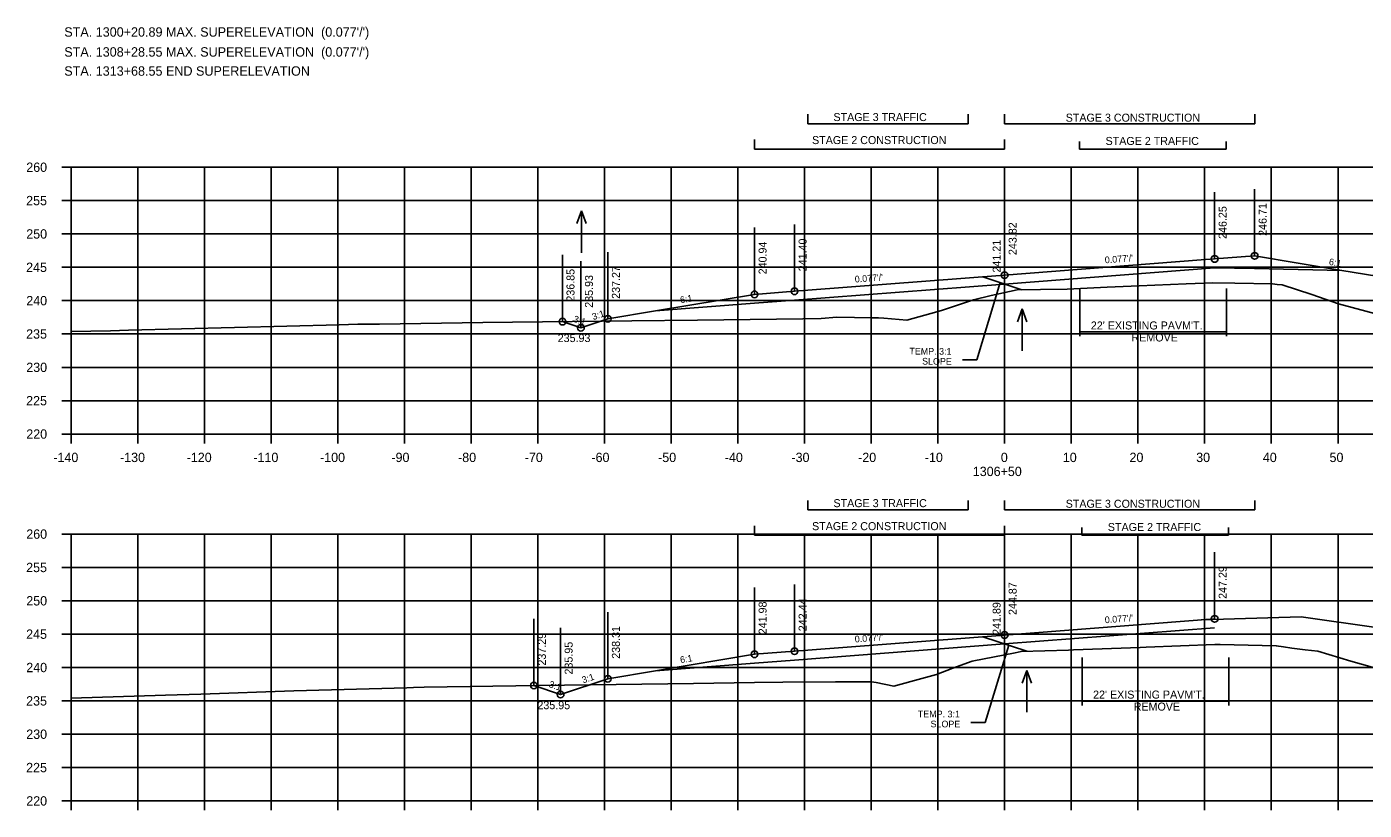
# Model space of a CAD drawing. Extents: x 1342547 to 1344156, y -1532351 to -1517216.
# Drawn here: x 1342556.2 to 1342756.8, y -1518617.5 to -1518500.1 of the extents above; entities that cross this region are included whole.
import ezdxf

# ---------------------------------------------------------------- set-up
doc = ezdxf.new("R2010")
doc.units = 0
for name, color, linetype in [('R_Alt Surface', 7, 'Continuous'), ('R_Axis', 7, 'Continuous'), ('R_Axis Annot', 7, 'Continuous'), ('R_Border Notes', 7, 'Continuous'), ('R_Draft', 7, 'Continuous'), ('R_Drive', 7, 'Continuous'), ('R_Exist Surface', 7, 'Continuous'), ('R_Fin Surface', 7, 'Continuous'), ('R_Grid', 7, 'Continuous'), ('R_No Plot', 7, 'Continuous'), ('R_Water', 7, 'Continuous'), ('R_Water Annot', 7, 'Continuous'), ('R_Xsect Elev', 7, 'Continuous'), ('R_Xsect Slope', 7, 'Continuous')]:
    doc.layers.add(name, color=color, linetype=linetype)

msp = doc.modelspace()

# ---------------------------------------------------------------- linework, layer by layer
at = {"layer": 'R_Alt Surface'}
for p, q in [((1342734.37, -1518536.21), (1342702.87, -1518538.64)), ((1342734.37, -1518590.17), (1342702.87, -1518592.6))]:
    msp.add_line(p, q, dxfattribs=at)
for points in [[(1342740.37, -1518536.33), (1342734.37, -1518536.21)], [(1342740.37, -1518536.33), (1342753.42, -1518536.59)], [(1342665.37, -1518541.52), (1342671.37, -1518541.06), (1342702.87, -1518538.64)], [(1342650.5, -1518542.67), (1342665.37, -1518541.52)], [(1342665.37, -1518595.48), (1342671.37, -1518595.02), (1342702.87, -1518592.6)], [(1342650.5, -1518596.63), (1342665.37, -1518595.48)]]:
    msp.add_lwpolyline(points, dxfattribs=at)
at = {"layer": 'R_Axis'}
for p, q in [((1342561.47, -1518521.13), (1342562.87, -1518521.13)), ((1342562.87, -1518561.13), (1342562.87, -1518521.13)), ((1342561.47, -1518526.13), (1342562.87, -1518526.13)), ((1342561.47, -1518531.13), (1342562.87, -1518531.13)), ((1342561.47, -1518536.13), (1342562.87, -1518536.13)), ((1342561.47, -1518541.13), (1342562.87, -1518541.13)), ((1342561.47, -1518546.13), (1342562.87, -1518546.13)), ((1342561.47, -1518551.13), (1342562.87, -1518551.13)), ((1342561.47, -1518556.13), (1342562.87, -1518556.13)), ((1342561.47, -1518561.13), (1342562.87, -1518561.13)), ((1342562.87, -1518561.13), (1342842.87, -1518561.13)), ((1342562.87, -1518562.53), (1342562.87, -1518561.13)), ((1342572.87, -1518562.53), (1342572.87, -1518561.13)), ((1342582.87, -1518562.53), (1342582.87, -1518561.13)), ((1342592.87, -1518562.53), (1342592.87, -1518561.13)), ((1342602.87, -1518562.53), (1342602.87, -1518561.13)), ((1342612.87, -1518562.53), (1342612.87, -1518561.13)), ((1342622.87, -1518562.53), (1342622.87, -1518561.13)), ((1342632.87, -1518562.53), (1342632.87, -1518561.13)), ((1342642.87, -1518562.53), (1342642.87, -1518561.13)), ((1342652.87, -1518562.53), (1342652.87, -1518561.13)), ((1342662.87, -1518562.53), (1342662.87, -1518561.13)), ((1342672.87, -1518562.53), (1342672.87, -1518561.13)), ((1342682.87, -1518562.53), (1342682.87, -1518561.13)), ((1342692.87, -1518562.53), (1342692.87, -1518561.13)), ((1342702.87, -1518562.53), (1342702.87, -1518561.13)), ((1342712.87, -1518562.53), (1342712.87, -1518561.13)), ((1342722.87, -1518562.53), (1342722.87, -1518561.13)), ((1342732.87, -1518562.53), (1342732.87, -1518561.13)), ((1342742.87, -1518562.53), (1342742.87, -1518561.13)), ((1342752.87, -1518562.53), (1342752.87, -1518561.13)), ((1342561.47, -1518576.13), (1342562.87, -1518576.13)), ((1342562.87, -1518616.13), (1342562.87, -1518576.13)), ((1342561.47, -1518581.13), (1342562.87, -1518581.13)), ((1342561.47, -1518586.13), (1342562.87, -1518586.13)), ((1342561.47, -1518591.13), (1342562.87, -1518591.13)), ((1342561.47, -1518596.13), (1342562.87, -1518596.13)), ((1342561.47, -1518601.13), (1342562.87, -1518601.13)), ((1342561.47, -1518606.13), (1342562.87, -1518606.13)), ((1342561.47, -1518611.13), (1342562.87, -1518611.13)), ((1342561.47, -1518616.13), (1342562.87, -1518616.13)), ((1342562.87, -1518616.13), (1342842.87, -1518616.13)), ((1342562.87, -1518617.53), (1342562.87, -1518616.13)), ((1342572.87, -1518617.53), (1342572.87, -1518616.13)), ((1342582.87, -1518617.53), (1342582.87, -1518616.13)), ((1342592.87, -1518617.53), (1342592.87, -1518616.13)), ((1342602.87, -1518617.53), (1342602.87, -1518616.13)), ((1342612.87, -1518617.53), (1342612.87, -1518616.13)), ((1342622.87, -1518617.53), (1342622.87, -1518616.13)), ((1342632.87, -1518617.53), (1342632.87, -1518616.13)), ((1342642.87, -1518617.53), (1342642.87, -1518616.13)), ((1342652.87, -1518617.53), (1342652.87, -1518616.13)), ((1342662.87, -1518617.53), (1342662.87, -1518616.13)), ((1342672.87, -1518617.53), (1342672.87, -1518616.13)), ((1342682.87, -1518617.53), (1342682.87, -1518616.13)), ((1342692.87, -1518617.53), (1342692.87, -1518616.13)), ((1342702.87, -1518617.53), (1342702.87, -1518616.13)), ((1342712.87, -1518617.53), (1342712.87, -1518616.13)), ((1342722.87, -1518617.53), (1342722.87, -1518616.13)), ((1342732.87, -1518617.53), (1342732.87, -1518616.13)), ((1342742.87, -1518617.53), (1342742.87, -1518616.13)), ((1342752.87, -1518617.53), (1342752.87, -1518616.13))]:
    msp.add_line(p, q, dxfattribs=at)
at = {"layer": 'R_Draft'}
for p, q in [((1342673.38, -1518514.62), (1342673.38, -1518513.19)), ((1342697.38, -1518514.62), (1342697.38, -1518513.19)), ((1342702.87, -1518514.62), (1342702.87, -1518513.19)), ((1342740.38, -1518514.62), (1342740.38, -1518513.19)), ((1342697.38, -1518514.62), (1342673.38, -1518514.62)), ((1342740.38, -1518514.62), (1342702.87, -1518514.62)), ((1342665.37, -1518518.42), (1342665.37, -1518516.99)), ((1342702.87, -1518518.42), (1342702.87, -1518516.99)), ((1342714.11, -1518518.42), (1342714.11, -1518517.27)), ((1342736.11, -1518518.42), (1342736.11, -1518517.27)), ((1342702.87, -1518518.42), (1342665.37, -1518518.42)), ((1342736.11, -1518518.42), (1342714.11, -1518518.42)), ((1342699.62, -1518537.55), (1342705.47, -1518539.51)), ((1342714.16, -1518539.29), (1342714.16, -1518546.48)), ((1342736.17, -1518539.29), (1342736.17, -1518546.48)), ((1342714.16, -1518545.81), (1342736.17, -1518545.81)), ((1342673.38, -1518572.5), (1342673.38, -1518571.07)), ((1342697.38, -1518572.5), (1342697.38, -1518571.07)), ((1342702.87, -1518572.5), (1342702.87, -1518571.07)), ((1342740.38, -1518572.5), (1342740.38, -1518571.07)), ((1342697.38, -1518572.5), (1342673.38, -1518572.5)), ((1342740.38, -1518572.5), (1342702.87, -1518572.5)), ((1342665.37, -1518576.3), (1342665.37, -1518574.87)), ((1342702.87, -1518576.3), (1342702.87, -1518574.87)), ((1342714.44, -1518576.3), (1342714.44, -1518575.15)), ((1342736.44, -1518576.3), (1342736.44, -1518575.15)), ((1342702.87, -1518576.3), (1342665.37, -1518576.3)), ((1342736.44, -1518576.3), (1342714.44, -1518576.3)), ((1342699.62, -1518591.51), (1342706.18, -1518593.7)), ((1342714.5, -1518594.63), (1342714.5, -1518601.83)), ((1342736.5, -1518594.63), (1342736.5, -1518601.83)), ((1342714.5, -1518601.16), (1342736.5, -1518601.16))]:
    msp.add_line(p, q, dxfattribs=at)
at = {"layer": 'R_Drive'}
msp.add_lwpolyline([(1342732.37, -1518588.99), (1342747.36, -1518588.53), (1342828.51, -1518600.07)], dxfattribs=at)
at = {"layer": 'R_Exist Surface'}
for points in [[(1342562.87, -1518545.74), (1342568.75, -1518545.64), (1342571.49, -1518545.57), (1342587.37, -1518545.18), (1342603.06, -1518544.77), (1342605.86, -1518544.68), (1342609.12, -1518544.64), (1342624.62, -1518544.41), (1342646.98, -1518544.17), (1342656.82, -1518544.08), (1342672.59, -1518543.88), (1342675.36, -1518543.8), (1342677.69, -1518543.61), (1342683, -1518543.69), (1342683.94, -1518543.71), (1342684.77, -1518543.75), (1342688.21, -1518544.06), (1342692.71, -1518542.79), (1342693.54, -1518542.55), (1342694.43, -1518542.24), (1342698.22, -1518541), (1342700.86, -1518540.34), (1342704.73, -1518539.52), (1342708.23, -1518539.45), (1342712.23, -1518539.4), (1342718.25, -1518539.12), (1342723.04, -1518538.89), (1342730.1, -1518538.63), (1342734.09, -1518538.48), (1342737.4, -1518538.53), (1342743.04, -1518538.63), (1342743.77, -1518538.72), (1342744.51, -1518538.75), (1342748.96, -1518540.22), (1342752.96, -1518541.61), (1342759.09, -1518543.28)], [(1342562.87, -1518600.75), (1342577.02, -1518600.29), (1342582.34, -1518600.12), (1342596.27, -1518599.64), (1342613.22, -1518599.16), (1342614.21, -1518599.13), (1342615.83, -1518599.09), (1342633, -1518598.83), (1342656.19, -1518598.52), (1342665.34, -1518598.38), (1342669.61, -1518598.34), (1342677.51, -1518598.26), (1342680.84, -1518598.28), (1342682.9, -1518598.28), (1342683.6, -1518598.38), (1342686.23, -1518598.91), (1342690.47, -1518597.76), (1342692.64, -1518597.18), (1342695.09, -1518596.21), (1342698, -1518595.16), (1342704.44, -1518593.94), (1342705.34, -1518593.73), (1342712.43, -1518593.52), (1342713.18, -1518593.5), (1342723.2, -1518593.11), (1342724.08, -1518593.07), (1342734.38, -1518592.68), (1342734.82, -1518592.67), (1342735.2, -1518592.67), (1342743.61, -1518592.86), (1342744.71, -1518593.05), (1342745.93, -1518593.21), (1342747.95, -1518593.46), (1342749.86, -1518593.67), (1342754.79, -1518595.2), (1342759.61, -1518596.53)]]:
    msp.add_lwpolyline(points, dxfattribs=at)
at = {"layer": 'R_Fin Surface'}
for points in [[(1342636.56, -1518544.28), (1342639.33, -1518545.2), (1342643.37, -1518543.86), (1342650.5, -1518542.67), (1342665.37, -1518540.19), (1342671.37, -1518539.73), (1342673.37, -1518539.58), (1342702.87, -1518537.3), (1342732.37, -1518535.03), (1342734.37, -1518534.88), (1342740.37, -1518534.42), (1342753.42, -1518536.59), (1342762.37, -1518538.08), (1342789.44, -1518547.11), (1342799.82, -1518543.65)], [(1342632.27, -1518598.84), (1342636.28, -1518600.18), (1342643.37, -1518597.82), (1342650.5, -1518596.63), (1342665.37, -1518594.15), (1342671.37, -1518593.69), (1342673.37, -1518593.53), (1342702.87, -1518591.26), (1342734.37, -1518588.84)]]:
    msp.add_lwpolyline(points, dxfattribs=at)
at = {"layer": 'R_Grid'}
for p, q in [((1342562.87, -1518521.13), (1342842.87, -1518521.13)), ((1342562.87, -1518561.13), (1342562.87, -1518521.13)), ((1342572.87, -1518561.13), (1342572.87, -1518521.13)), ((1342582.87, -1518561.13), (1342582.87, -1518521.13)), ((1342592.87, -1518561.13), (1342592.87, -1518521.13)), ((1342602.87, -1518561.13), (1342602.87, -1518521.13)), ((1342612.87, -1518561.13), (1342612.87, -1518521.13)), ((1342622.87, -1518561.13), (1342622.87, -1518521.13)), ((1342632.87, -1518561.13), (1342632.87, -1518521.13)), ((1342642.87, -1518561.13), (1342642.87, -1518521.13)), ((1342652.87, -1518561.13), (1342652.87, -1518521.13)), ((1342662.87, -1518561.13), (1342662.87, -1518521.13)), ((1342672.87, -1518561.13), (1342672.87, -1518521.13)), ((1342682.87, -1518561.13), (1342682.87, -1518521.13)), ((1342692.87, -1518561.13), (1342692.87, -1518521.13)), ((1342702.87, -1518561.13), (1342702.87, -1518521.13)), ((1342712.87, -1518561.13), (1342712.87, -1518521.13)), ((1342722.87, -1518561.13), (1342722.87, -1518521.13)), ((1342732.87, -1518561.13), (1342732.87, -1518521.13)), ((1342742.87, -1518561.13), (1342742.87, -1518521.13)), ((1342752.87, -1518561.13), (1342752.87, -1518521.13)), ((1342562.87, -1518526.13), (1342842.87, -1518526.13)), ((1342562.87, -1518531.13), (1342842.87, -1518531.13)), ((1342562.87, -1518536.13), (1342842.87, -1518536.13)), ((1342562.87, -1518541.13), (1342842.87, -1518541.13)), ((1342562.87, -1518546.13), (1342842.87, -1518546.13)), ((1342562.87, -1518551.13), (1342842.87, -1518551.13)), ((1342562.87, -1518556.13), (1342842.87, -1518556.13)), ((1342562.87, -1518561.13), (1342842.87, -1518561.13)), ((1342562.87, -1518576.13), (1342842.87, -1518576.13)), ((1342562.87, -1518616.13), (1342562.87, -1518576.13)), ((1342572.87, -1518616.13), (1342572.87, -1518576.13)), ((1342582.87, -1518616.13), (1342582.87, -1518576.13)), ((1342592.87, -1518616.13), (1342592.87, -1518576.13)), ((1342602.87, -1518616.13), (1342602.87, -1518576.13)), ((1342612.87, -1518616.13), (1342612.87, -1518576.13)), ((1342622.87, -1518616.13), (1342622.87, -1518576.13)), ((1342632.87, -1518616.13), (1342632.87, -1518576.13)), ((1342642.87, -1518616.13), (1342642.87, -1518576.13)), ((1342652.87, -1518616.13), (1342652.87, -1518576.13)), ((1342662.87, -1518616.13), (1342662.87, -1518576.13)), ((1342672.87, -1518616.13), (1342672.87, -1518576.13)), ((1342682.87, -1518616.13), (1342682.87, -1518576.13)), ((1342692.87, -1518616.13), (1342692.87, -1518576.13)), ((1342702.87, -1518616.13), (1342702.87, -1518576.13)), ((1342712.87, -1518616.13), (1342712.87, -1518576.13)), ((1342722.87, -1518616.13), (1342722.87, -1518576.13)), ((1342732.87, -1518616.13), (1342732.87, -1518576.13)), ((1342742.87, -1518616.13), (1342742.87, -1518576.13)), ((1342752.87, -1518616.13), (1342752.87, -1518576.13)), ((1342562.87, -1518581.13), (1342842.87, -1518581.13)), ((1342562.87, -1518586.13), (1342842.87, -1518586.13)), ((1342562.87, -1518591.13), (1342842.87, -1518591.13)), ((1342562.87, -1518596.13), (1342842.87, -1518596.13)), ((1342562.87, -1518601.13), (1342842.87, -1518601.13)), ((1342562.87, -1518606.13), (1342842.87, -1518606.13)), ((1342562.87, -1518611.13), (1342842.87, -1518611.13)), ((1342562.87, -1518616.13), (1342842.87, -1518616.13))]:
    msp.add_line(p, q, dxfattribs=at)
at = {"layer": 'R_No Plot'}
for centre in [(1342740.37, -1518534.42), (1342734.37, -1518534.88), (1342702.87, -1518537.3), (1342665.37, -1518540.19), (1342671.37, -1518539.73), (1342636.56, -1518544.28), (1342643.37, -1518543.86), (1342639.33, -1518545.2), (1342734.37, -1518588.84), (1342702.87, -1518591.26), (1342665.37, -1518594.15), (1342671.37, -1518593.69), (1342643.37, -1518597.82), (1342632.27, -1518598.84), (1342636.28, -1518600.18)]:
    msp.add_circle(centre, 0.5, dxfattribs=at)
at = {"layer": 'R_Water'}
for p, q in [((1342639.41, -1518527.65), (1342638.71, -1518529.58)), ((1342639.41, -1518533.94), (1342639.41, -1518527.65)), ((1342639.41, -1518527.65), (1342640.11, -1518529.58)), ((1342705.49, -1518542.37), (1342704.79, -1518544.29)), ((1342705.49, -1518548.66), (1342705.49, -1518542.37)), ((1342705.49, -1518542.37), (1342706.19, -1518544.29)), ((1342706.2, -1518596.57), (1342705.5, -1518598.49)), ((1342706.2, -1518602.85), (1342706.2, -1518596.57)), ((1342706.2, -1518596.57), (1342706.9, -1518598.49))]:
    msp.add_line(p, q, dxfattribs=at)
at = {"layer": 'R_Xsect Elev'}
for p, q in [((1342734.37, -1518534.88), (1342734.37, -1518524.88)), ((1342740.37, -1518534.42), (1342740.37, -1518524.42)), ((1342702.87, -1518537.3), (1342702.87, -1518527.3)), ((1342671.37, -1518539.73), (1342671.37, -1518529.73)), ((1342702.87, -1518539.92), (1342702.87, -1518529.92)), ((1342665.37, -1518540.19), (1342665.37, -1518530.19)), ((1342643.37, -1518543.86), (1342643.37, -1518533.86)), ((1342636.56, -1518544.28), (1342636.56, -1518534.28)), ((1342639.33, -1518545.2), (1342639.33, -1518535.2)), ((1342702.21, -1518538.42), (1342698.69, -1518550)), ((1342698.69, -1518550), (1342696.55, -1518550)), ((1342734.37, -1518588.84), (1342734.37, -1518578.84)), ((1342702.87, -1518591.26), (1342702.87, -1518581.26)), ((1342665.37, -1518594.15), (1342665.37, -1518584.15)), ((1342671.37, -1518593.69), (1342671.37, -1518583.69)), ((1342702.87, -1518594.24), (1342702.87, -1518584.24)), ((1342643.37, -1518597.82), (1342643.37, -1518587.82)), ((1342632.27, -1518598.84), (1342632.27, -1518588.84)), ((1342636.28, -1518600.18), (1342636.28, -1518590.18)), ((1342703.48, -1518592.8), (1342699.96, -1518604.38)), ((1342699.96, -1518604.38), (1342697.82, -1518604.38))]:
    msp.add_line(p, q, dxfattribs=at)

# ---------------------------------------------------------------- texts
at = {"layer": 'R_Axis Annot'}
for s, p in [('260', (1342556.14, -1518521.83)), ('255', (1342556.12, -1518526.83)), ('250', (1342556.14, -1518531.83)), ('245', (1342556.12, -1518536.83)), ('240', (1342556.14, -1518541.83)), ('235', (1342556.12, -1518546.83)), ('230', (1342556.14, -1518551.83)), ('225', (1342556.12, -1518556.83)), ('220', (1342556.14, -1518561.83)), ('-140', (1342560.2, -1518565.33)), ('-130', (1342570.2, -1518565.33)), ('-120', (1342580.2, -1518565.33)), ('-110', (1342590.2, -1518565.33)), ('-100', (1342600.2, -1518565.33)), ('-90', (1342610.9, -1518565.33)), ('-80', (1342620.9, -1518565.33)), ('-70', (1342630.9, -1518565.33)), ('-60', (1342640.9, -1518565.33)), ('-50', (1342650.9, -1518565.33)), ('-40', (1342660.9, -1518565.33)), ('-30', (1342670.9, -1518565.33)), ('-20', (1342680.9, -1518565.33)), ('-10', (1342690.9, -1518565.33)), ('0', (1342702.3, -1518565.33)), ('10', (1342711.6, -1518565.33)), ('20', (1342721.6, -1518565.33)), ('30', (1342731.6, -1518565.33)), ('40', (1342741.6, -1518565.33)), ('50', (1342751.6, -1518565.33)), ('1306+50', (1342698.1, -1518567.43)), ('260', (1342556.14, -1518576.83)), ('255', (1342556.12, -1518581.83)), ('250', (1342556.14, -1518586.83)), ('245', (1342556.12, -1518591.83)), ('240', (1342556.14, -1518596.83)), ('235', (1342556.12, -1518601.83)), ('230', (1342556.14, -1518606.83)), ('225', (1342556.12, -1518611.83)), ('220', (1342556.14, -1518616.83))]:
    msp.add_text(s, height=1.4, dxfattribs=at).set_placement(p)
at = {"layer": 'R_Border Notes'}
for s, p in [("STA. 1300+20.89 MAX. SUPERELEVATION  (0.077'/')", (1342561.84, -1518501.56)), ("STA. 1308+28.55 MAX. SUPERELEVATION  (0.077'/')", (1342561.84, -1518504.55)), ('STA. 1313+68.55 END SUPERELEVATION', (1342561.84, -1518507.41))]:
    msp.add_text(s, height=1.41, dxfattribs=at).set_placement(p)
at = {"layer": 'R_Draft'}
for s, p in [('STAGE 3 TRAFFIC', (1342677.2, -1518514.21)), ('STAGE 3 CONSTRUCTION', (1342712.03, -1518514.3)), ('STAGE 2 CONSTRUCTION', (1342673.99, -1518517.66)), ('STAGE 2 TRAFFIC', (1342718.01, -1518517.79)), ("22' EXISTING PAVM'T.", (1342715.8, -1518545.45)), ('REMOVE', (1342721.9, -1518547.25)), ('STAGE 3 TRAFFIC', (1342677.2, -1518572.09)), ('STAGE 3 CONSTRUCTION', (1342712.03, -1518572.18)), ('STAGE 2 CONSTRUCTION', (1342673.99, -1518575.54)), ('STAGE 2 TRAFFIC', (1342718.35, -1518575.67)), ("22' EXISTING PAVM'T.", (1342716.14, -1518600.79)), ('REMOVE', (1342722.23, -1518602.59))]:
    msp.add_text(s, height=1.2, dxfattribs=at).set_placement(p)
at = {"layer": 'R_Water Annot'}
for s, p in [('235.93', (1342635.84, -1518547.34)), ('235.93', (1342635.84, -1518547.34)), ('235.95', (1342632.8, -1518602.38)), ('235.95', (1342632.8, -1518602.38))]:
    msp.add_text(s, height=1.2, dxfattribs=at).set_placement(p)
at = {"layer": 'R_Xsect Elev'}
for s, p in [('246.25', (1342736.17, -1518531.88)), ('246.71', (1342742.17, -1518531.42)), ('243.82', (1342704.67, -1518534.3)), ('241.40', (1342673.17, -1518536.73)), ('241.21', (1342702.27, -1518536.92)), ('240.94', (1342667.17, -1518537.19)), ('237.27', (1342645.17, -1518540.86)), ('236.85', (1342638.36, -1518541.28)), ('235.93', (1342641.13, -1518542.2)), ('247.29', (1342736.17, -1518585.84)), ('244.87', (1342704.67, -1518588.26)), ('242.44', (1342673.17, -1518590.69)), ('241.98', (1342667.17, -1518591.15)), ('241.89', (1342702.27, -1518591.24)), ('238.31', (1342645.17, -1518594.82)), ('237.29', (1342634.07, -1518595.84)), ('235.95', (1342638.08, -1518597.18))]:
    msp.add_text(s, height=1.2, rotation=90, dxfattribs=at).set_placement(p)
at = {"layer": 'R_Xsect Slope'}
for s, rotation, p in [("0.077'/'", 4.4031, (1342717.93, -1518535.54)), ('6:1', 350.5377, (1342751.45, -1518535.76)), ("0.077'/'", 4.4031, (1342680.43, -1518538.43)), ('6:1', 9.4623, (1342654.28, -1518541.53)), ('3:1', 341.5651, (1342638.1, -1518544.27)), ('3:1', 18.4349, (1342641.19, -1518544.06)), ('TEMP. 3:1', 359.6242, (1342688.58, -1518549.2)), ('SLOPE', 359.6242, (1342690.49, -1518550.71)), ("0.077'/'", 4.4031, (1342717.93, -1518589.5)), ("0.077'/'", 4.4031, (1342680.43, -1518592.39)), ('6:1', 9.4623, (1342654.28, -1518595.49)), ('3:1', 341.5651, (1342634.43, -1518599.04)), ('3:1', 18.4349, (1342639.66, -1518598.52)), ('TEMP. 3:1', 359.6242, (1342689.85, -1518603.58)), ('SLOPE', 359.6242, (1342691.76, -1518605.09))]:
    msp.add_text(s, height=1, rotation=rotation, dxfattribs=at).set_placement(p)

doc.saveas('drawing.dxf')
